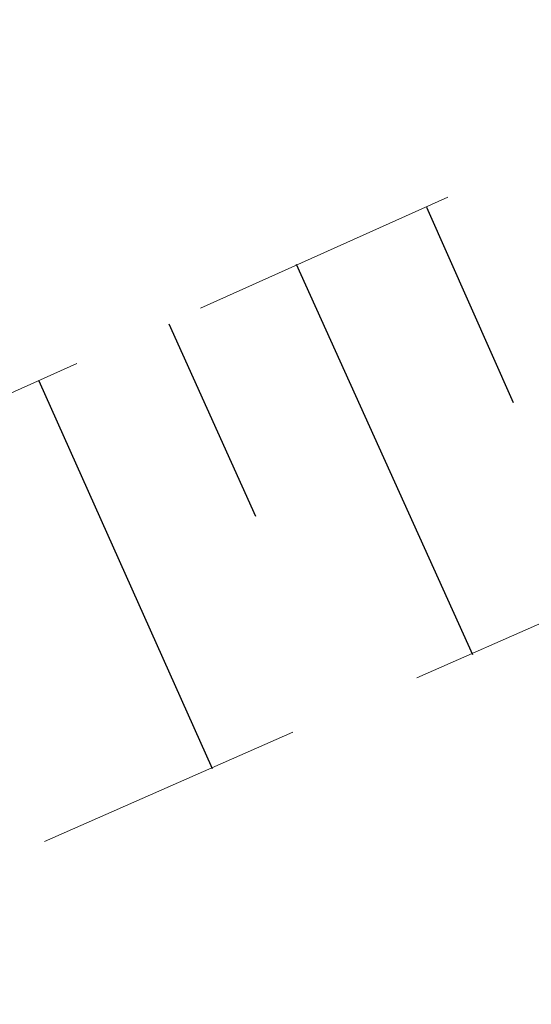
# Model space of a CAD drawing. Header units: metres. Extents: x 7523615 to 7533948, y 5492686 to 5502120.
# Tile 512 of 656: x 7531220.68 to 7531222.57, y 5499075.1 to 5499078.73. Entities that reach past the tile are written whole.
import ezdxf

# ---------------------------------------------------------------- set-up
doc = ezdxf.new("R2010")
doc.units = ezdxf.units.M
doc.linetypes.add('1.0_0.5', pattern=[1.5, 1, -0.5])

msp = doc.modelspace()

# ---------------------------------------------------------------- linework, layer by layer
at = {"layer": '000 Inne (niezydentyfikowane)', "color": 7, "linetype": 'CONTINUOUS', "lineweight": 25, "flags": 128}
for points in [[(7531222.18, 5499078.04), (7531222.5, 5499077.32)], [(7531221.7, 5499077.83), (7531222.35, 5499076.39)], [(7531221.23, 5499077.61), (7531221.55, 5499076.9)], [(7531220.75, 5499077.4), (7531221.39, 5499075.97)]]:
    msp.add_lwpolyline(points, dxfattribs=at)
at = {"layer": 'skarpa nieumocniona', "color": 7, "linetype": '1.0_0.5', "lineweight": 18, "flags": 128}
msp.add_lwpolyline([(7531506.46, 5499259.74), (7531477.66, 5499244.45), (7531425.13, 5499215.04), (7531402.52, 5499199.71), (7531363.2, 5499166.6), (7531329.4, 5499138.81), (7531286.39, 5499107.01), (7531243.09, 5499085.51), (7531208.05, 5499070.11), (7531174.88, 5499053.99), (7531131.5, 5499027.17), (7531096, 5499001.97), (7531090.64, 5498997.56), (7531093.54, 5499001.23), (7531094.57, 5499003.01), (7531131.88, 5499029.31), (7531174.97, 5499055.87), (7531208.02, 5499071.69), (7531242.95, 5499087.36), (7531285.09, 5499107.95), (7531328.43, 5499140.14), (7531362.22, 5499167.65), (7531402.11, 5499201.31), (7531422.93, 5499216.4), (7531477.57, 5499246.07), (7531506.06, 5499260.89)], close=True, dxfattribs=at)
msp.add_lwpolyline([(7531506.46, 5499259.74), (7531477.66, 5499244.45), (7531425.13, 5499215.04), (7531402.52, 5499199.71), (7531363.2, 5499166.6), (7531329.4, 5499138.81), (7531286.39, 5499107.01), (7531243.09, 5499085.51), (7531208.05, 5499070.11), (7531174.88, 5499053.99), (7531131.5, 5499027.17), (7531096, 5499001.97), (7531090.64, 5498997.56), (7531093.54, 5499001.23), (7531094.57, 5499003.01), (7531131.88, 5499029.31), (7531174.97, 5499055.87), (7531208.02, 5499071.69), (7531242.95, 5499087.36), (7531285.09, 5499107.95), (7531328.43, 5499140.14), (7531362.22, 5499167.65), (7531402.11, 5499201.31), (7531422.93, 5499216.4), (7531477.57, 5499246.07), (7531506.06, 5499260.89)], close=True, dxfattribs=at)

doc.saveas('drawing.dxf')
